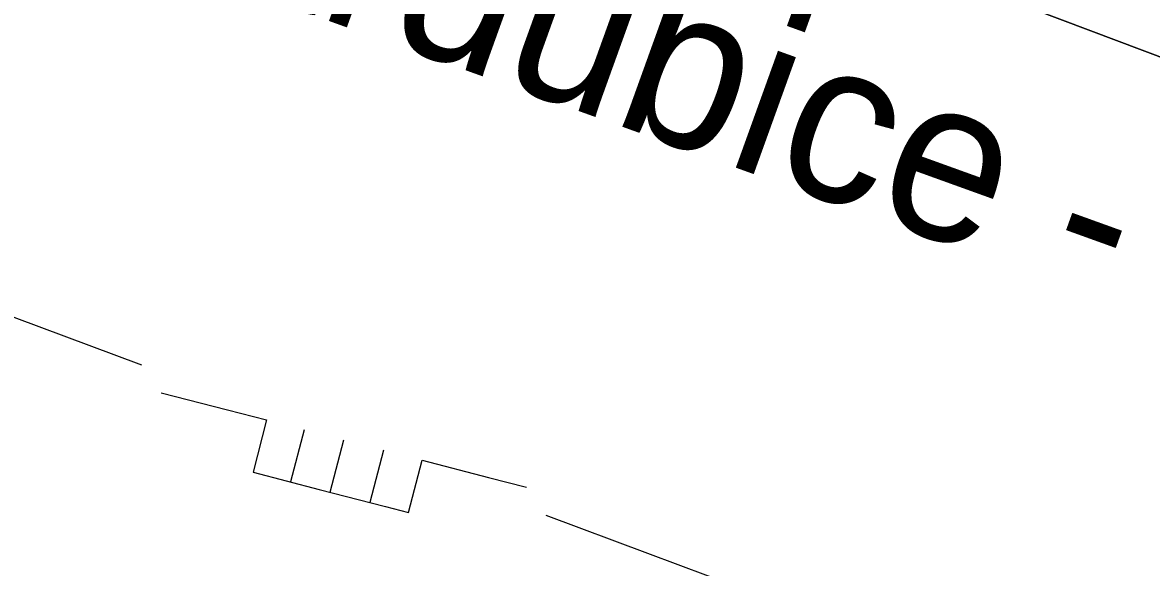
# Model space of a CAD drawing. Extents: x -645676 to -642474, y -1077513 to -1072613.
# Drawn here: x -644298.7 to -644194.1, y -1075082.2 to -1075031.7 of the extents above; entities that cross this region are included whole.
import ezdxf

# ---------------------------------------------------------------- set-up
doc = ezdxf.new("R2010")
doc.units = 0
for name, color, linetype in [('katastr_ln___zem____popis', 7, 'Continuous'), ('KULTURY_STAV', 7, 'Continuous'), ('PLYNOVOD', 7, 'Continuous')]:
    doc.layers.add(name, color=color, linetype=linetype)

# ---------------------------------------------------------------- blocks, each defined once
blk = doc.blocks.new('6$3520')
for p, q in [((-0.76, 0), (-0.76, -1)), ((0, -1), (0, 0)), ((0.76, 0), (0.76, -1))]:
    blk.add_line(p, q)
blk.add_lwpolyline([(-3.5, 0), (-2.23, 0), (-1.48, 0), (-1.48, -1), (-0.21, -1), (1.06, -1), (1.5, -1), (1.5, 0), (2.77, 0), (3.5, 0)])

msp = doc.modelspace()

# ---------------------------------------------------------------- linework, layer by layer
at = {"layer": 'KULTURY_STAV'}
for points in [[(-644127.45, -1075086.98), (-644129.42, -1075059.78), (-644147.15, -1075053.4), (-644187.28, -1075037.16), (-644343.27, -1074978.43), (-644510.38, -1074916.7), (-644549.16, -1074903.47), (-644556.33, -1074901.02), (-644557.93, -1074900.48), (-644558.03, -1074904.5), (-644560.18, -1074990.72), (-644561.36, -1075031.63), (-644563.77, -1075059.63), (-644570.53, -1075092.51)], [(-644549.16, -1074903.47), (-644510.38, -1074916.7), (-644343.27, -1074978.43), (-644187.28, -1075037.16), (-644147.15, -1075053.4), (-644150.84, -1075051.91), (-644150.35, -1075080.54), (-644148.65, -1075103.5)]]:
    msp.add_lwpolyline(points, dxfattribs=at)
at = {"layer": 'PLYNOVOD'}
for points in [[(-644317.77, -1075052.21), (-644315.8, -1075052.97), (-644287.69, -1075063.44)], [(-644250.2, -1075077.4), (-644240.77, -1075080.91), (-644212.67, -1075091.42)]]:
    msp.add_lwpolyline(points, dxfattribs=at)

# ---------------------------------------------------------------- block references
at = {"layer": 'PLYNOVOD', "xscale": 5, "yscale": 4.999999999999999, "rotation": -14.497841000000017}
msp.add_blockref('6$3520', (-644268.94, -1075070.42), dxfattribs=at)

# ---------------------------------------------------------------- texts
at = {"layer": 'katastr_ln___zem____popis'}
msp.add_text('238 Pardubice - Havlíčkův Brod', height=15, rotation=340.176, dxfattribs=at).set_placement((-644331.43, -1075009.55))

doc.saveas('drawing.dxf')
